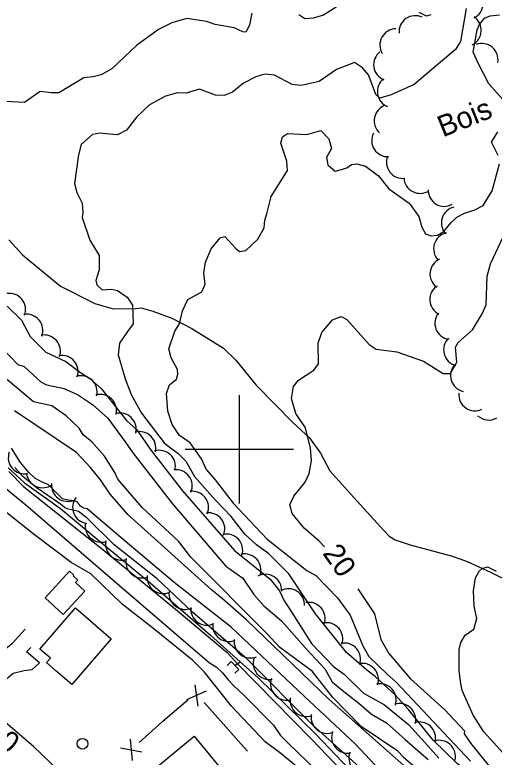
# Model space of a CAD drawing. Extents: x 362852 to 366875, y 5563573 to 5566479.
# Drawn here: x 364158.5 to 364247.2, y 5565143.1 to 5565280.3 of the extents above; entities that cross this region are included whole.
import ezdxf

# ---------------------------------------------------------------- set-up
doc = ezdxf.new("R2010")
doc.units = 0
for name, color, linetype in [('Niveau 1', 7, 'Continuous'), ('Niveau 19', 7, 'Continuous'), ('Niveau 2', 7, 'Continuous'), ('Niveau 21', 7, 'Continuous'), ('Niveau 22', 7, 'Continuous'), ('Niveau 26', 7, 'Continuous'), ('Niveau 3', 7, 'Continuous'), ('Niveau 31', 7, 'Continuous'), ('Niveau 36', 7, 'Continuous'), ('Niveau 37', 7, 'Continuous'), ('Niveau 4', 7, 'Continuous'), ('Niveau 44', 7, 'Continuous'), ('Niveau 61', 7, 'Continuous')]:
    doc.layers.add(name, color=color, linetype=linetype)

msp = doc.modelspace()

# ---------------------------------------------------------------- linework, layer by layer
at = {"layer": 'Niveau 1'}
for points in [[(364215.74, 5565181.99), (364214.8, 5565183.02), (364211.99, 5565185.39), (364209.81, 5565188.1), (364209.35, 5565189.74), (364210.1, 5565191.36), (364212.18, 5565193.91), (364212.95, 5565195.55), (364213.33, 5565197.93), (364213.2, 5565200.19), (364212.26, 5565203.97), (364210.45, 5565206.64), (364209.65, 5565209.41), (364210.05, 5565211.64), (364210.96, 5565212.78), (364213.78, 5565214.66), (364214.67, 5565215.8), (364214.61, 5565219.64), (364215.28, 5565221.62), (364217.24, 5565223.94), (364218.82, 5565224.58), (364219.89, 5565223.99), (364224.03, 5565219.38), (364225.33, 5565218.52), (364229.17, 5565218.04), (364234.06, 5565216.28), (364237.73, 5565213.99), (364239.1, 5565214.03), (364240.27, 5565216.13), (364240, 5565218.86), (364240.47, 5565219.72), (364243.12, 5565222.07), (364244.92, 5565225.06), (364245.67, 5565226.7), (364245.88, 5565232.04), (364246.46, 5565234.32), (364248.86, 5565239.43)], [(364191.01, 5565180.04), (364188.79, 5565182.93), (364182.01, 5565189.25), (364177.53, 5565194.49), (364176.97, 5565195.73), (364175.07, 5565198.72), (364172.72, 5565201.38), (364171.1, 5565202.69), (364170.4, 5565203.89), (364167.99, 5565206.18), (364165.32, 5565208.06), (364161.94, 5565208.77), (364155.73, 5565213.94)], [(364230.38, 5565143.08), (364229.34, 5565144.19), (364222.57, 5565148.75), (364217.32, 5565154.13), (364213.46, 5565158.99), (364211.67, 5565160.26), (364207.43, 5565163.44), (364205.12, 5565165.95), (364191.01, 5565180.04)], [(364221.95, 5565174.17), (364225.01, 5565169.56), (364226.21, 5565164.8), (364227.68, 5565162.22), (364231.65, 5565157.56), (364238.05, 5565151.81), (364241.65, 5565147.93), (364241.63, 5565147.38), (364242.84, 5565145.62), (364248.85, 5565138.18), (364253.93, 5565132.77), (364257.3, 5565129.69), (364261.25, 5565126.94), (364263.14, 5565125.21), (364265.26, 5565122.81), (364265.26, 5565122.81), (364271.62, 5565117.25), (364277.19, 5565113.22), (364280.12, 5565111.6), (364285.74, 5565107.39), (364287.67, 5565106.2), (364291.02, 5565103.1), (364296.87, 5565098.61), (364300.03, 5565095.2)], [(364230.38, 5565143.08), (364233.7, 5565140.21), (364236.09, 5565138), (364238.76, 5565135.88), (364241.59, 5565133.59), (364244.18, 5565130.68), (364247.15, 5565128.65), (364248.86, 5565126.89), (364251.14, 5565124.65)]]:
    msp.add_lwpolyline(points, dxfattribs=at)
at = {"layer": 'Niveau 19'}
for points in [[(364147.84, 5565157.46), (364150.92, 5565158.88), (364152.41, 5565159.77), (364158.03, 5565164.14), (364160.41, 5565166.77)], [(364154.09, 5565151.71), (364154.75, 5565154.37), (364156.14, 5565156.85), (364158.19, 5565158.59), (364160.22, 5565159.12), (364161.65, 5565159.27), (364163.04, 5565160.49), (364160.62, 5565162.53), (364161.4, 5565163.35)]]:
    msp.add_lwpolyline(points, dxfattribs=at)
at = {"layer": 'Niveau 2'}
for points in [[(364241.99, 5565281.53), (364240.94, 5565275.41), (364239.98, 5565273.9), (364238.42, 5565272.57), (364236.44, 5565270.93), (364232.33, 5565267.46), (364228.13, 5565265.54), (364226, 5565264.93), (364225.29, 5565265.6), (364223.89, 5565269.25), (364222.8, 5565270.52), (364221.3, 5565271.51), (364219.57, 5565270.82), (364217.98, 5565270.2), (364214.75, 5565268.03), (364211.44, 5565267.24), (364209.79, 5565267.48), (364206.49, 5565269.16), (364204.67, 5565269.34), (364203.05, 5565268.87), (364200.75, 5565267.68), (364198.75, 5565266.04), (364197.18, 5565265.42), (364195.58, 5565265.48), (364192.62, 5565266.56), (364190.2, 5565265.87), (364188.59, 5565265.93), (364186.32, 5565265.27), (364183.4, 5565263.71), (364181.07, 5565261.48), (364179.14, 5565258.98), (364177.46, 5565258.14), (364176.02, 5565258.24), (364174.22, 5565258.43), (364172.86, 5565258.21), (364170.77, 5565256.37), (364170.24, 5565254.47), (364169.49, 5565249.13), (364169.96, 5565247.51), (364170.91, 5565245.48), (364171.04, 5565243.76)], [(364218.13, 5565281.88), (364215.61, 5565280.25), (364213.66, 5565279.69), (364212.1, 5565279.6), (364211, 5565280.35)], [(364202.31, 5565280.65), (364201.88, 5565278.42), (364201.18, 5565277.15), (364200.65, 5565277.18), (364199.03, 5565277.94), (364195.51, 5565278.52), (364193.95, 5565279.12), (364190.27, 5565279.64), (364187.49, 5565278.84), (364185.04, 5565277.61), (364180.97, 5565274.67), (364176.41, 5565270.35), (364174.42, 5565269.26), (364172.96, 5565268.84), (364171.25, 5565268.7), (364166.59, 5565265.93), (364165.2, 5565265.88), (364163.18, 5565266.18), (364160.26, 5565264.1), (364156.67, 5565264.3)], [(364235.47, 5565280.35), (364234.66, 5565280.11), (364233.25, 5565280.77)], [(364249.32, 5565264.07), (364246.2, 5565267.58), (364244.21, 5565271.42), (364243.28, 5565273.45), (364244.03, 5565277.53), (364244.45, 5565278.53), (364245.34, 5565279.69), (364246.43, 5565280.17), (364248.17, 5565280.31)], [(364187.1, 5565211.89), (364188.37, 5565212.96), (364188.37, 5565212.96), (364188.64, 5565213.92), (364188.56, 5565214.78), (364187.42, 5565216.91), (364186.95, 5565218.55), (364188.1, 5565221.87), (364188.96, 5565223.19), (364189.48, 5565225.62), (364190.48, 5565227.68), (364193.06, 5565229.11), (364193.68, 5565230.55), (364193.45, 5565232.6), (364193.75, 5565234.62), (364194.81, 5565237.05), (364196.49, 5565239.12), (364197.3, 5565239.35), (364199.37, 5565237.12), (364200.03, 5565236.6), (364201.21, 5565236.78), (364203.44, 5565238.83), (364204.6, 5565240.94), (364204.72, 5565242.37), (364205.08, 5565243.54), (364205.9, 5565246.77), (364208.94, 5565251.53), (364208.79, 5565253.25), (364207.66, 5565256.62), (364208, 5565257.78), (364208.89, 5565258.4), (364212.48, 5565258.2), (364215.07, 5565258.95), (364216.55, 5565257.43), (364217.07, 5565255.64), (364216.15, 5565253.97), (364216.37, 5565252.62), (364217.76, 5565251.43), (364218.9, 5565251.76), (364219.88, 5565252.04), (364220.75, 5565252.63), (364221.77, 5565252.77), (364223.33, 5565252.32), (364225.76, 5565250.56), (364227.69, 5565248.13), (364231.45, 5565245.51), (364233.23, 5565243.02), (364233.79, 5565241.07), (364234.47, 5565239.85), (364235.49, 5565239.45), (364236.67, 5565239.6), (364237.86, 5565240.3), (364239.18, 5565241.92), (364240.27, 5565242.94), (364241.65, 5565243.69), (364243.59, 5565244.26), (364245.13, 5565245.06), (364246.79, 5565247.82), (364248.17, 5565252.81)], [(364247.9, 5565254.32), (364246.67, 5565256.78), (364247.86, 5565258.72)], [(364171.04, 5565243.76), (364170.95, 5565242.84), (364172.35, 5565238.66), (364174.05, 5565235.81), (364174.09, 5565233.17), (364173.43, 5565231.22), (364173.66, 5565230.41), (364174.65, 5565229.46), (364176.36, 5565229.6), (364177.49, 5565229.38), (364179.24, 5565228.14), (364180.21, 5565226.66), (364180.34, 5565223.17), (364179.32, 5565221.8), (364177.85, 5565219.62), (364177.6, 5565217.44), (364178.92, 5565212.87), (364180.07, 5565210.02), (364181.92, 5565206.69), (364186.13, 5565201.2), (364187.28, 5565200.3), (364188.63, 5565199.27), (364190.12, 5565197.78), (364191.69, 5565194.95)], [(364157.03, 5565226.48), (364159.71, 5565223.9), (364161.29, 5565220.84), (364164.23, 5565217.97), (364167.91, 5565216.21), (364170.62, 5565214.17), (364172.32, 5565213.09), (364174.44, 5565211.22), (364179.15, 5565205.35), (364181.05, 5565203.62), (364183.72, 5565199.79), (364189.52, 5565192.29), (364199.09, 5565181.31), (364205.74, 5565175.99), (364207.43, 5565173.85), (364208.3, 5565171.97), (364209.27, 5565170.49), (364213.39, 5565164.09), (364217.43, 5565159.81), (364219.41, 5565158.44), (364223.01, 5565154.88), (364226.88, 5565152.78), (364228.3, 5565151.59), (364231.28, 5565149.12), (364234.33, 5565145.81), (364236.9, 5565142.87)], [(364170.22, 5565210), (364167.6, 5565211.19), (364164.42, 5565211.86), (364163.37, 5565212.43), (364160.26, 5565215.26), (364159.09, 5565215.61), (364154.38, 5565220.43)], [(364193.91, 5565196.22), (364192.98, 5565198.24), (364190.91, 5565201.18), (364188.92, 5565202.53), (364187.61, 5565204.61), (364186.75, 5565207.02), (364186.51, 5565210.3), (364187.1, 5565211.89)], [(364170.22, 5565210), (364172.83, 5565208.28), (364175.67, 5565205.76), (364178.87, 5565201.4), (364180.33, 5565199.36), (364187.62, 5565189.93), (364197.51, 5565178.39), (364200.63, 5565176.19), (364202.68, 5565173.16), (364204.52, 5565171.06), (364207.78, 5565168.3), (364212.48, 5565162.95), (364215.83, 5565159.38), (364217.19, 5565156.98), (364219.03, 5565155.48), (364222.13, 5565153.05), (364224.44, 5565151.04), (364227.26, 5565149.44), (364230.66, 5565146.35), (364234.94, 5565142.62)], [(364230.42, 5565141.53), (364216.63, 5565153.74), (364201.34, 5565168.45), (364196.89, 5565172.37), (364194.84, 5565174.04), (364179.37, 5565187.94), (364176.1, 5565191.72), (364174.29, 5565194.35), (364172.5, 5565196.62), (364169.87, 5565199.41), (364158.41, 5565207.09)], [(364147.95, 5565200.02), (364160.49, 5565189.7), (364176.96, 5565175.55), (364194.51, 5565160.53), (364195.75, 5565159.79), (364196.88, 5565158.69), (364197.92, 5565157.36), (364198.99, 5565156.24), (364200.86, 5565154.56), (364206.3, 5565148.98), (364207.63, 5565147.08), (364209.09, 5565145.62), (364216.15, 5565138.82)], [(364172.25, 5565188.7), (364171.83, 5565188.97), (364171.15, 5565189.13), (364170.63, 5565189.48), (364170.07, 5565190.25), (364169.59, 5565190.49), (364168.31, 5565190.59), (364167.26, 5565190.85), (364164.64, 5565193.47), (364163.52, 5565193.95), (364162.17, 5565194.65), (364161.06, 5565195.69), (364159.5, 5565197.56), (364157.86, 5565200.2)], [(364222.25, 5565141.21), (364213.53, 5565149.03), (364201.38, 5565161.28), (364191.34, 5565169.89), (364184.79, 5565176.04), (364176.87, 5565182.32), (364171.79, 5565187.32), (364170.24, 5565188.5), (364168.18, 5565188.97), (364167.63, 5565189.25), (364166.9, 5565189.83), (364162.44, 5565192.95), (364159.95, 5565194.94), (364158.45, 5565196.65)], [(364193.91, 5565196.22), (364195.52, 5565194.38), (364198.86, 5565190.06), (364205.18, 5565183.41), (364212.49, 5565177.59), (364214.15, 5565176.67), (364218.16, 5565172.53)], [(364157.38, 5565195.89), (364160.07, 5565193.11), (364175.07, 5565181.21), (364188.85, 5565169.87), (364197.74, 5565162.42), (364199.64, 5565160.35), (364213.35, 5565146.39), (364232.53, 5565126.45)], [(364246.16, 5565137.46), (364243.44, 5565139.35), (364240.34, 5565141.93), (364235.89, 5565146.19), (364231.24, 5565151.97), (364228.8, 5565154.65), (364227.63, 5565155.7), (364225.12, 5565157.98), (364223.58, 5565159.14), (364219.86, 5565162.43), (364214.09, 5565169.59), (364209.15, 5565176.98), (364205.45, 5565180.68), (364203.21, 5565182.32), (364201.03, 5565184.33), (364198.5, 5565187.56), (364195.53, 5565190.67), (364191.69, 5565194.95)], [(364265.54, 5565100.73), (364264.73, 5565100.28), (364264.02, 5565100.17), (364263.31, 5565100.38), (364262.28, 5565101.4), (364261.12, 5565102.86), (364254.52, 5565109.47), (364244.47, 5565120.91), (364233.15, 5565133.03), (364221.51, 5565145.45), (364211.98, 5565154.37), (364198.47, 5565167.1), (364187.95, 5565175.36), (364177.71, 5565184), (364172.25, 5565188.7)], [(364248.81, 5565143.81), (364245.22, 5565147.73), (364243.26, 5565150.86), (364241.26, 5565155.4), (364240.95, 5565157.07), (364240.71, 5565159.11), (364240.66, 5565162.98), (364240.97, 5565164.3), (364241.81, 5565165.62), (364243.42, 5565166.77), (364243.93, 5565168.69), (364243.43, 5565171.01), (364243.34, 5565173.81), (364243.69, 5565176.21), (364244.38, 5565177.46), (364244.94, 5565177.97), (364245.92, 5565178.26), (364247.55, 5565177.49)], [(364218.16, 5565172.53), (364220.51, 5565169.33), (364222.85, 5565163.65), (364223.94, 5565161.69), (364227.34, 5565158.43), (364229.01, 5565156.96), (364242.76, 5565142.33)]]:
    msp.add_lwpolyline(points, dxfattribs=at)
at = {"layer": 'Niveau 21'}
msp.add_lwpolyline([(364170.98, 5565136.35), (364161.9, 5565145.07), (364154.09, 5565151.71)], dxfattribs=at)
at = {"layer": 'Niveau 22'}
for points in [[(364157.36, 5565238.74), (364159.87, 5565235.97), (364166.94, 5565230.19), (364173.3, 5565226.94), (364176.64, 5565225.97), (364180.86, 5565226.01), (364181.82, 5565226.18), (364184, 5565225.56), (364187.51, 5565224.22), (364191.2, 5565222.36), (364197.06, 5565218.7), (364199.35, 5565216.47), (364203.14, 5565211.86), (364209.96, 5565204.89), (364213, 5565202.14), (364215.02, 5565199.29), (364216.74, 5565196), (364221.21, 5565191.06), (364226.13, 5565185.68), (364227.76, 5565183.91), (364228.84, 5565183.23), (364231.62, 5565182.34), (364239.18, 5565180.31), (364240.99, 5565179.69), (364242.17, 5565179.28), (364246.46, 5565177.31), (364250.32, 5565175.36)], [(364239.53, 5565107.57), (364236.31, 5565114.19), (364234.26, 5565116.44), (364229.64, 5565120.92), (364227.31, 5565122.21), (364226.2, 5565123.22), (364223.81, 5565127.16), (364221.98, 5565129.22), (364219.5, 5565130.89), (364216.09, 5565135.07), (364211.89, 5565140.32), (364207.7, 5565143.76), (364204.77, 5565145.93), (364198.55, 5565152.52), (364193.57, 5565158.8), (364191.36, 5565161.02), (364183.93, 5565166.98), (364178.32, 5565171.37), (364172.51, 5565176.97), (364168.89, 5565179.05), (364162.1, 5565184.21), (364156.98, 5565188.24)]]:
    msp.add_lwpolyline(points, dxfattribs=at)
at = {"layer": 'Niveau 26'}
for p, q in [((364198.49, 5565160.75), (364197.76, 5565160.04)), ((364198.49, 5565160.75), (364199.9, 5565159.31)), ((364199.9, 5565159.31), (364199.19, 5565158.61))]:
    msp.add_line(p, q, dxfattribs=at)
at = {"layer": 'Niveau 31'}
for points in [[(364164.06, 5565172.55), (364168.58, 5565177.46), (364169.36, 5565176.74), (364169.24, 5565176.61), (364170.12, 5565175.8), (364169.72, 5565175.36), (364171.44, 5565173.77), (364167.44, 5565169.43), (364164.06, 5565172.55)], [(364169.7, 5565170.7), (364176.31, 5565164.98), (364168.99, 5565156.51), (364166.05, 5565159.06), (364164.31, 5565160.56), (364165.04, 5565161.4), (364163.11, 5565163.07), (364169.7, 5565170.7)], [(364194.93, 5565133.14), (364192.74, 5565131.34), (364190.72, 5565133.8), (364190.14, 5565133.32), (364188.17, 5565135.72), (364188.94, 5565136.35), (364184.85, 5565141.34), (364191.68, 5565146.94), (364199.87, 5565136.95), (364197.37, 5565134.9), (364198.36, 5565133.69), (364196.03, 5565131.79), (364194.93, 5565133.14)]]:
    msp.add_lwpolyline(points, dxfattribs=at)
at = {"layer": 'Niveau 36'}
msp.add_circle((364170.99, 5565145.55), 1, dxfattribs=at)
at = {"layer": 'Niveau 37'}
for p, q in [((364191.76, 5565156.45), (364192.33, 5565152.49)), ((364193.86, 5565155.3), (364190.22, 5565153.65)), ((364185.93, 5565149.78), (364190.48, 5565153.7)), ((364193.51, 5565153.15), (364197.51, 5565148.67)), ((364179.8, 5565146.43), (364180.16, 5565142.44)), ((364178.02, 5565144.82), (364181.94, 5565144.05))]:
    msp.add_line(p, q, dxfattribs=at)
for points in [[(364181.46, 5565145.78), (364185.04, 5565149.01), (364185.93, 5565149.78)], [(364197.51, 5565148.67), (364200.36, 5565145.47), (364201.5, 5565144.2)]]:
    msp.add_lwpolyline(points, dxfattribs=at)
at = {"layer": 'Niveau 4'}
msp.add_line((364199.19, 5565160.04), (364200.16, 5565160.7), dxfattribs=at)
msp.add_lwpolyline([(364157.24, 5565196.6), (364160.24, 5565193.82), (364166.93, 5565189.03), (364175.14, 5565182.18), (364183.48, 5565175.32), (364194.66, 5565165.61), (364200.16, 5565160.7), (364203.54, 5565157.69), (364214.17, 5565147.32), (364224.12, 5565136.89)], dxfattribs=at)
at = {"layer": 'Niveau 44'}
for centre, start, end in [((364242.11, 5565282.46), 296.1827, 56.1607), ((364232.55, 5565277.18), 64.6623, 184.6402), ((364241.77, 5565277.47), 296.1827, 56.1607), ((364229.01, 5565274.75), 91.1059, 211.0839), ((364244.87, 5565272.04), 350.1235, 110.1015), ((364227.85, 5565271.11), 128.0504, 248.0283), ((364228.55, 5565266.15), 128.0504, 248.0283), ((364227.95, 5565260.73), 108.332, 228.3099), ((364227.5, 5565257.1), 153.1742, 273.1521), ((364230.22, 5565253.08), 158.3241, 278.302), ((364233.43, 5565250.32), 183.325, 303.3029), ((364237.95, 5565247.92), 178.9717, 298.9496), ((364240.4, 5565241.86), 103.1654, 223.1434), ((364238.95, 5565237.08), 103.1654, 223.1434), ((364238.28, 5565232.42), 114.0022, 233.9801), ((364238.24, 5565227.69), 123.4612, 243.4392), ((364157.47, 5565225.83), 339.5562, 99.5342), ((364160.65, 5565221.98), 339.5562, 99.5342), ((364239.19, 5565223.32), 141.317, 261.2949), ((364163.91, 5565218.14), 340.8295, 100.8075), ((364240.81, 5565218.41), 134.4774, 254.4554), ((364167.18, 5565214.36), 340.8295, 100.8075), ((364242.08, 5565213.64), 137.1061, 257.0841), ((364170.69, 5565210.6), 346.4555, 106.4335), ((364174.31, 5565207.15), 346.4555, 106.4335), ((364243.61, 5565210.11), 175.004, 294.982), ((364177.93, 5565203.71), 346.4555, 106.4335), ((364246.15, 5565208.41), 227.0065, 300.6318), ((364181.56, 5565200.26), 346.4555, 106.4335), ((364160.26, 5565198.46), 160.8954, 280.8734), ((364185.18, 5565196.82), 346.4555, 106.4335), ((364188.29, 5565193.23), 337.1698, 97.1478), ((364163.62, 5565195.89), 186.0166, 305.9945), ((364168.26, 5565193.36), 173.8366, 293.8145), ((364191.31, 5565189.25), 337.1698, 97.1478), ((364172.16, 5565189.26), 141.9493, 261.9272), ((364194.32, 5565185.26), 337.1698, 97.1478), ((364174.49, 5565185.8), 168.7358, 288.7137), ((364197.63, 5565181.33), 342.5585, 102.5365), ((364178.25, 5565182.5), 168.7358, 288.7137), ((364182, 5565179.2), 168.7358, 288.7137), ((364201.01, 5565177.65), 342.5585, 102.5365), ((364185.93, 5565176.33), 174.0214, 293.9993), ((364204.85, 5565173.89), 357.7161, 117.694), ((364209.07, 5565171.22), 357.7161, 117.694), ((364189.98, 5565173.39), 174.0214, 293.9993), ((364212.87, 5565168.7), 341.2214, 101.1994), ((364194.02, 5565170.46), 174.0214, 293.9993), ((364198.08, 5565167.46), 172.5651, 292.543), ((364216.16, 5565164.94), 341.2214, 101.1994), ((364202.05, 5565164.42), 172.5651, 292.543), ((364219.45, 5565161.18), 341.2214, 101.1994), ((364205.57, 5565160.44), 160.0742, 280.0522), ((364222.75, 5565157.42), 341.2214, 101.1994), ((364208.78, 5565156.61), 160.0742, 280.0522), ((364226.04, 5565153.66), 341.2214, 101.1994), ((364212.4, 5565153.6), 171.1345, 291.1124), ((364229.65, 5565149.98), 347.2358, 107.2137), ((364216.29, 5565150.47), 171.1345, 291.1124), ((364233.32, 5565146.58), 347.2358, 107.2137), ((364220.08, 5565146.8), 159.6719, 279.6498), ((364236.99, 5565143.19), 347.2358, 107.2137), ((364223.27, 5565142.95), 159.6719, 279.6498)]:
    msp.add_arc(centre, 3, start, end, dxfattribs=at)
at = {"layer": 'Niveau 61'}
for p, q in [((364200, 5565210), (364200, 5565190)), ((364190, 5565200), (364210, 5565200))]:
    msp.add_line(p, q, dxfattribs=at)

# ---------------------------------------------------------------- texts
at = {"layer": 'Niveau 1'}
msp.add_text('20', height=3.93, rotation=305.1924, dxfattribs=at).set_placement((364215.29, 5565180.76))
at = {"layer": 'Niveau 3'}
msp.add_text('7,0  ', height=3.93, rotation=321.6788, dxfattribs=at).set_placement((364151.6, 5565148.02))
at = {"layer": 'Niveau 44'}
msp.add_text('Bois', height=3.93, rotation=22.09, dxfattribs=at).set_placement((364237.67, 5565257.65))

doc.saveas('drawing.dxf')
